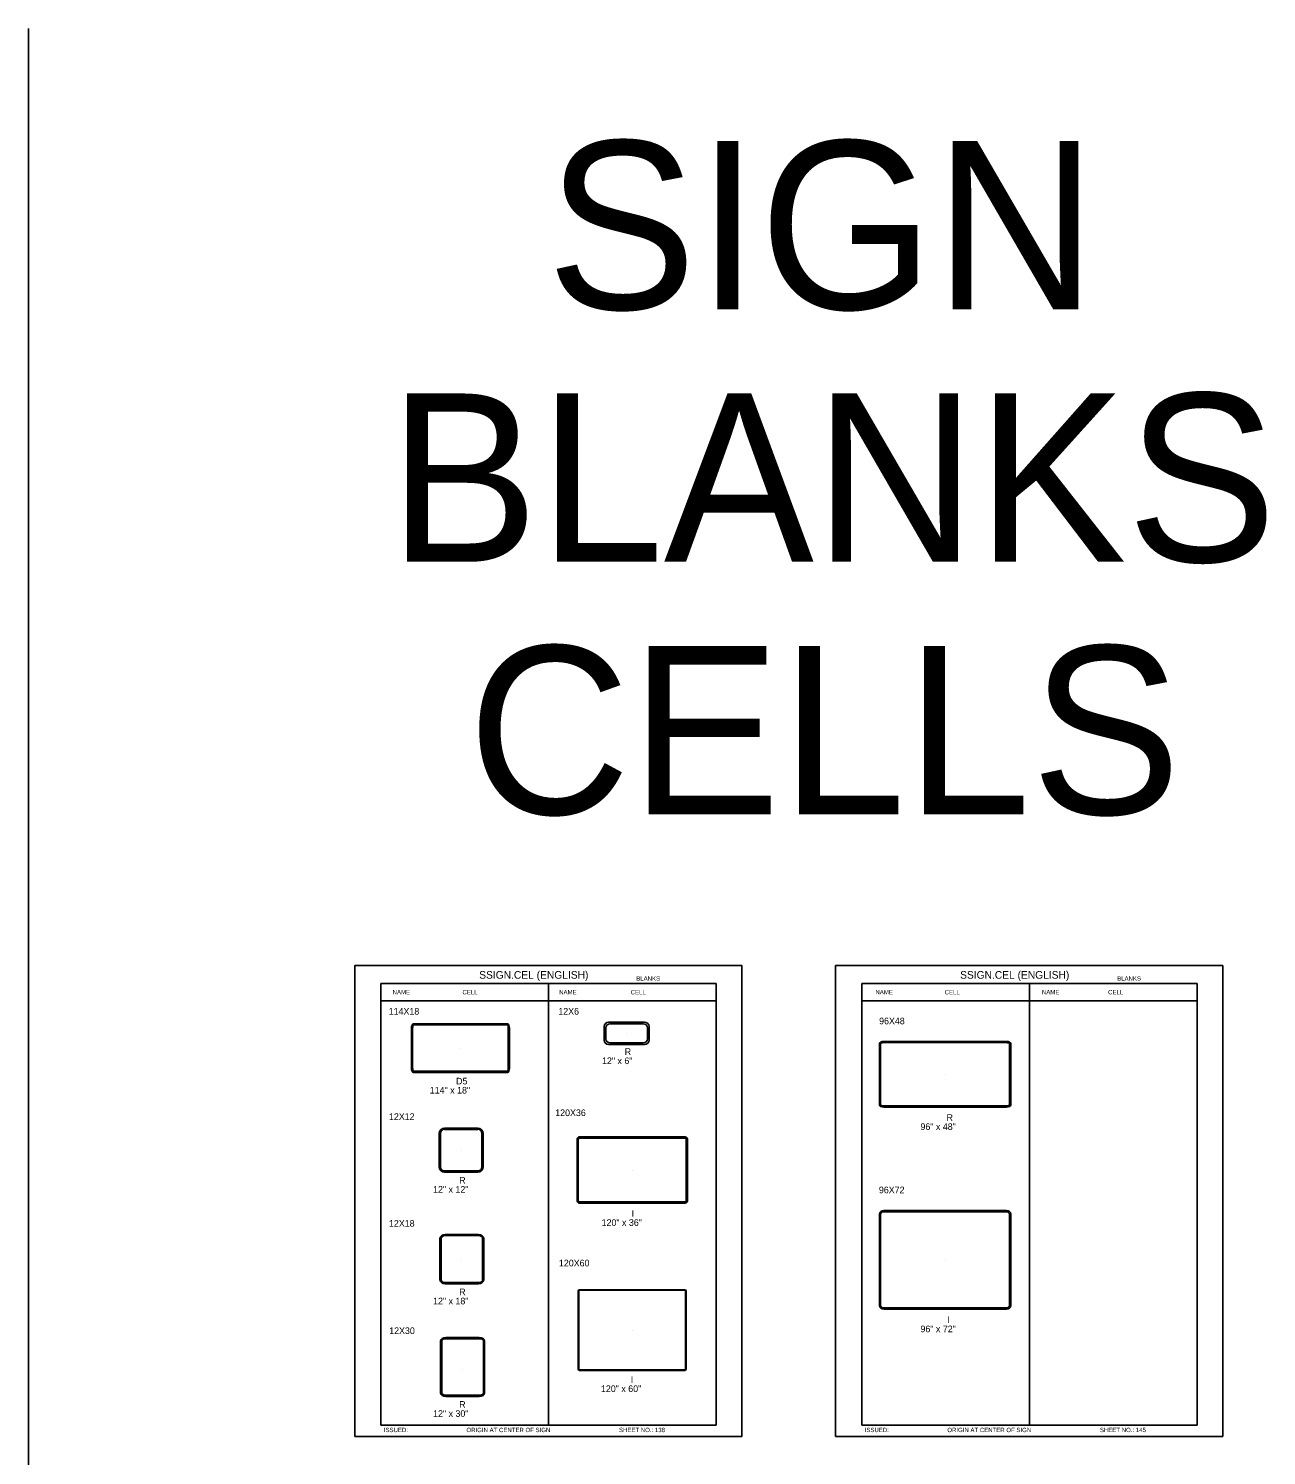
# Model space of a CAD drawing. Extents: x -5299 to 22597, y -19549 to -1808.
# Drawn here: x -218 to 2023, y -13835 to -11252 of the extents above; entities that cross this region are included whole.
import ezdxf

# ---------------------------------------------------------------- set-up
doc = ezdxf.new("R2010")
doc.units = 0
for name, color, linetype in [('Level 1', 7, 'Continuous'), ('Level 2', 7, 'Continuous'), ('Level 3', 7, 'Continuous'), ('Level 60', 7, 'Continuous')]:
    doc.layers.add(name, color=color, linetype=linetype)

msp = doc.modelspace()

# ---------------------------------------------------------------- linework, layer by layer
at = {"layer": 'Level 1'}
for p, q in [((1026.8, -12980.6), (419.8, -12980.6)), ((419.8, -12980.6), (419.8, -13780.6)), ((723.3, -12980.6), (723.3, -13780.6)), ((1026.8, -12980.6), (1026.8, -13780.6)), ((1897.5, -12980.6), (1290.4, -12980.6)), ((1290.4, -12980.6), (1290.4, -13780.6)), ((1593.9, -12980.6), (1593.9, -13780.6)), ((1897.5, -12980.6), (1897.5, -13780.6)), ((1026.8, -13012.3), (419.8, -13012.3)), ((1897.5, -13012.3), (1290.4, -13012.3)), ((824, -13083.3), (824, -13058.9)), ((827, -13080.9), (827, -13061.3)), ((832.1, -13050.8), (897.1, -13050.8)), ((834.5, -13053.8), (894.7, -13053.8)), ((864.6, -13071.1), (864.6, -13071.1)), ((902.2, -13061.3), (902.2, -13080.9)), ((905.2, -13058.9), (905.2, -13083.3)), ((563.8, -13097.7), (563.8, -13097.7)), ((897.1, -13091.4), (832.1, -13091.4)), ((894.7, -13088.4), (834.5, -13088.4)), ((1441.3, -13145.1), (1441.3, -13145.1)), ((565.1, -13282.5), (565.1, -13282.5)), ((874.9, -13318.6), (874.9, -13318.6)), ((566.4, -13479.9), (566.4, -13479.9)), ((1441.3, -13481.1), (1441.3, -13481.1)), ((779.1, -13535.2), (970.3, -13535.2)), ((779.7, -13536.3), (969.7, -13536.3)), ((777.2, -13678.5), (777.2, -13538.1)), ((777.9, -13677.7), (777.9, -13539)), ((971.5, -13539), (971.5, -13677.7)), ((972.2, -13538.1), (972.2, -13678.5)), ((874.7, -13608.3), (874.7, -13608.3)), ((567.7, -13679.4), (567.7, -13679.4)), ((970.3, -13681.5), (779.1, -13681.5)), ((969.7, -13680.4), (779.7, -13680.4)), ((419.8, -13780.6), (1026.8, -13780.6)), ((1290.4, -13780.6), (1897.5, -13780.6))]:
    msp.add_line(p, q, dxfattribs=at)
for centre, radius, start, end in [((832.1, -13058.9), 8.13, 90, 180), ((834.5, -13061.3), 7.52, 90, 180), ((894.7, -13061.3), 7.52, 0, 90), ((897.1, -13058.9), 8.13, 0, 90), ((832.1, -13083.3), 8.13, 180, 270), ((834.5, -13080.9), 7.52, 180, 270), ((894.7, -13080.9), 7.52, 270, 0), ((897.1, -13083.3), 8.13, 270, 0)]:
    msp.add_arc(centre, radius, start, end, dxfattribs=at)
for centre, major_axis, start_param, end_param in [((779.1, -13538.1), (0, -2.93), 3.141593, 4.712389), ((779.7, -13539), (0, -2.71), 3.141593, 4.712389), ((969.7, -13539), (0, 2.71), 4.712389, 6.283185), ((970.3, -13538.1), (0, 2.93), 4.712389, 6.283185), ((779.1, -13678.5), (0, -2.93), 4.712389, 6.283185), ((779.7, -13677.7), (0, -2.71), 4.712389, 6.283185), ((969.7, -13677.7), (0, 2.71), 3.141593, 4.712389), ((970.3, -13678.5), (0, 2.93), 3.141593, 4.712389)]:
    msp.add_ellipse(centre, major_axis=major_axis, ratio=0.666667, start_param=start_param, end_param=end_param, dxfattribs=at)
at = {"layer": 'Level 3'}
for p, q in [((-218.2, -11251.9), (-218.2, -19549.4)), ((475.1, -13061.4), (475.1, -13134.1)), ((477.2, -13061.4), (477.2, -13134.1)), ((648.8, -13053.7), (478.9, -13053.7)), ((648.8, -13055.9), (478.9, -13055.9)), ((650.5, -13134.1), (650.5, -13061.4)), ((652.6, -13134.1), (652.6, -13061.4)), ((1322.4, -13200.6), (1322.4, -13089.7)), ((1324.6, -13200.6), (1324.6, -13089.7)), ((1330.3, -13085.7), (1552.2, -13085.7)), ((1330.3, -13087.9), (1552.2, -13087.9)), ((1557.9, -13089.7), (1557.9, -13200.6)), ((1560.1, -13089.7), (1560.1, -13200.6)), ((478.9, -13139.6), (648.8, -13139.6)), ((478.9, -13141.7), (648.8, -13141.7)), ((1552.2, -13202.4), (1330.3, -13202.4)), ((1552.2, -13204.6), (1330.3, -13204.6)), ((525.3, -13252.4), (525.3, -13312.6)), ((527.5, -13252.4), (527.5, -13312.6)), ((595.2, -13242.6), (535, -13242.6)), ((595.2, -13244.9), (535, -13244.9)), ((602.8, -13312.6), (602.8, -13252.4)), ((605, -13312.6), (605, -13252.4)), ((774.9, -13264.5), (774.9, -13372.6)), ((777.2, -13264.5), (777.2, -13372.6)), ((970.9, -13258.6), (779, -13258.6)), ((970.9, -13260.9), (779, -13260.9)), ((972.7, -13372.6), (972.7, -13264.5)), ((974.9, -13372.6), (974.9, -13264.5)), ((535, -13320.1), (595.2, -13320.1)), ((535, -13322.3), (595.2, -13322.3)), ((779, -13376.3), (970.9, -13376.3)), ((779, -13378.6), (970.9, -13378.6)), ((1322.4, -13564.4), (1322.4, -13397.9)), ((1324.6, -13564.4), (1324.6, -13397.9)), ((1330.3, -13392), (1552.2, -13392)), ((1330.3, -13394.2), (1552.2, -13394.2)), ((1557.9, -13397.9), (1557.9, -13564.4)), ((1560.1, -13397.9), (1560.1, -13564.4)), ((526.6, -13442.9), (526.6, -13516.9)), ((528.8, -13442.9), (528.8, -13516.9)), ((596.5, -13435.2), (536.3, -13435.2)), ((596.5, -13437.4), (536.3, -13437.4)), ((604, -13516.9), (604, -13442.9)), ((606.2, -13516.9), (606.2, -13442.9)), ((536.3, -13522.4), (596.5, -13522.4)), ((536.3, -13524.6), (596.5, -13524.6)), ((1552.2, -13568), (1330.3, -13568)), ((1552.2, -13570.3), (1330.3, -13570.3)), ((527.9, -13627.8), (527.9, -13722.5)), ((530.1, -13627.8), (530.1, -13722.5)), ((597.8, -13621.7), (537.6, -13621.7)), ((597.8, -13623.9), (537.6, -13623.9)), ((605.3, -13722.5), (605.3, -13627.8)), ((607.5, -13722.5), (607.5, -13627.8)), ((537.6, -13726.4), (597.8, -13726.4)), ((537.6, -13728.6), (597.8, -13728.6))]:
    msp.add_line(p, q, dxfattribs=at)
for centre, radius, start, end in [((535, -13252.4), 9.73, 90, 180), ((535, -13252.4), 7.52, 90, 180), ((595.2, -13252.4), 9.73, 0, 90), ((595.2, -13252.4), 7.52, 0, 90), ((535, -13312.6), 9.73, 180, 270), ((535, -13312.6), 7.52, 180, 270), ((595.2, -13312.6), 7.52, 270, 0), ((595.2, -13312.6), 9.73, 270, 0)]:
    msp.add_arc(centre, radius, start, end, dxfattribs=at)
for centre, major_axis, ratio, start_param, end_param in [((478.9, -13061.4), (0, -7.6), 0.498217, 3.141593, 4.712389), ((478.9, -13061.4), (0, -5.43), 0.313523, 3.141593, 4.712389), ((648.8, -13061.4), (0, 7.6), 0.498217, 4.712389, 6.283185), ((648.8, -13061.4), (0, 5.43), 0.313523, 4.712389, 6.283185), ((1330.3, -13089.7), (-7.87, 0), 0.5, 4.712389, 6.283185), ((1330.3, -13089.7), (-5.66, 0), 0.30451, 4.712389, 6.283185), ((1552.2, -13089.7), (-7.87, 0), 0.5, 3.141593, 4.712389), ((1552.2, -13089.7), (-5.66, 0), 0.30451, 3.141593, 4.712389), ((478.9, -13134.1), (0, -7.6), 0.498217, 4.712389, 6.283185), ((478.9, -13134.1), (0, -5.43), 0.313523, 4.712389, 6.283185), ((648.8, -13134.1), (0, 5.43), 0.313523, 3.141593, 4.712389), ((648.8, -13134.1), (0, 7.6), 0.498217, 3.141593, 4.712389), ((1330.3, -13200.6), (7.87, 0), 0.5, 3.141593, 4.712389), ((1330.3, -13200.6), (5.66, 0), 0.30451, 3.141593, 4.712389), ((1552.2, -13200.6), (7.87, 0), 0.5, 4.712389, 6.283185), ((1552.2, -13200.6), (5.66, 0), 0.30451, 4.712389, 6.283185), ((779, -13264.5), (0, -5.95), 0.681945, 3.141593, 4.712389), ((779, -13264.5), (0, -3.65), 0.49945, 3.141593, 4.712389), ((970.9, -13264.5), (0, 5.95), 0.681945, 4.712389, 6.283185), ((970.9, -13264.5), (0, 3.65), 0.49945, 4.712389, 6.283185), ((779, -13372.6), (0, -5.95), 0.681945, 4.712389, 6.283185), ((779, -13372.6), (0, -3.65), 0.49945, 4.712389, 6.283185), ((970.9, -13372.6), (0, 3.65), 0.49945, 3.141593, 4.712389), ((970.9, -13372.6), (0, 5.95), 0.681945, 3.141593, 4.712389), ((1330.3, -13397.9), (-7.87, 0), 0.75, 4.712389, 6.283185), ((1330.3, -13397.9), (-5.66, 0), 0.652255, 4.712389, 6.283185), ((1552.2, -13397.9), (-7.87, 0), 0.75, 3.141593, 4.712389), ((1552.2, -13397.9), (-5.66, 0), 0.652255, 3.141593, 4.712389), ((536.3, -13442.9), (-9.73, 0), 0.79424, 4.712389, 6.283185), ((536.3, -13442.9), (-7.52, 0), 0.7337, 4.712389, 6.283185), ((596.5, -13442.9), (-9.73, 0), 0.79424, 3.141593, 4.712389), ((596.5, -13442.9), (-7.52, 0), 0.7337, 3.141593, 4.712389), ((536.3, -13516.9), (9.73, 0), 0.79424, 3.141593, 4.712389), ((536.3, -13516.9), (7.52, 0), 0.7337, 3.141593, 4.712389), ((596.5, -13516.9), (7.52, 0), 0.7337, 4.712389, 6.283185), ((596.5, -13516.9), (9.73, 0), 0.79424, 4.712389, 6.283185), ((1330.3, -13564.4), (7.87, 0), 0.75, 3.141593, 4.712389), ((1330.3, -13564.4), (5.66, 0), 0.652255, 3.141593, 4.712389), ((1552.2, -13564.4), (7.87, 0), 0.75, 4.712389, 6.283185), ((1552.2, -13564.4), (5.66, 0), 0.652255, 4.712389, 6.283185), ((537.6, -13627.8), (-9.73, 0), 0.629122, 4.712389, 6.283185), ((537.6, -13627.8), (-7.52, 0), 0.52, 4.712389, 6.283185), ((597.8, -13627.8), (-9.73, 0), 0.629122, 3.141593, 4.712389), ((597.8, -13627.8), (-7.52, 0), 0.52, 3.141593, 4.712389), ((537.6, -13722.5), (9.73, 0), 0.629122, 3.141593, 4.712389), ((537.6, -13722.5), (7.52, 0), 0.52, 3.141593, 4.712389), ((597.8, -13722.5), (7.52, 0), 0.52, 4.712389, 6.283185), ((597.8, -13722.5), (9.73, 0), 0.629122, 4.712389, 6.283185)]:
    msp.add_ellipse(centre, major_axis=major_axis, ratio=ratio, start_param=start_param, end_param=end_param, dxfattribs=at)
at = {"layer": 'Level 60'}
for points in [[(372.3, -13800.8), (1073.3, -13800.8), (1073.3, -12948.4), (372.3, -12948.4)], [(1242.9, -13800.8), (1944, -13800.8), (1944, -12948.4), (1242.9, -12948.4)]]:
    msp.add_lwpolyline(points, close=True, dxfattribs=at)

# ---------------------------------------------------------------- texts
at = {"layer": 'Level 2'}
for s, p in [('114X18', (433.9, -13037.3)), ('12X6', (741, -13037.3)), ('96X48', (1321.8, -13054.7)), ('12X12', (434.4, -13227.8)), ('120X36', (735.4, -13220.9)), ('96X72', (1321.4, -13360.6)), ('12X18', (434.4, -13421.2)), ('120X60', (742.1, -13493)), ('12X30', (434.8, -13615.5))]:
    msp.add_text(s, height=12, dxfattribs=at).set_placement(p)
at = {"layer": 'Level 3'}
for s, height, p in [('SIGN', 304.78, (719.6, -11760.2)), ('BLANKS', 304.78, (433.5, -12217.4)), ('CELLS', 304.78, (577.1, -12674.5)), ('SSIGN.CEL (ENGLISH)', 13.857, (597.8, -12972.2)), ('BLANKS', 7.92, (882.1, -12975.7)), ('SSIGN.CEL (ENGLISH)', 13.857, (1468.5, -12972.2)), ('BLANKS', 7.92, (1752.8, -12975.7)), ('NAME', 7.92, (441, -13000.5)), ('CELL', 7.92, (567.5, -13000.5)), ('NAME', 7.92, (742.6, -13000.5)), ('CELL', 7.92, (872, -13000.5)), ('NAME', 7.92, (1315.2, -13000.5)), ('CELL', 7.92, (1440.5, -13000.5)), ('NAME', 7.92, (1616.6, -13000.5)), ('CELL', 7.92, (1736.4, -13000.5)), ('12" x 6"', 12, (820.1, -13126.8)), ('R', 12, (861.3, -13110.3)), ('114" x 18"', 12, (508.3, -13180.1)), ('D5', 12, (555.9, -13163.6)), ('R', 12, (1443.9, -13229.6)), ('96" x 48"', 12, (1396.7, -13246.1)), ('12" x 12"', 12, (514.3, -13359.6)), ('R', 12, (561.6, -13343.1)), ('120" x 36"', 12, (819.4, -13419.7)), ('I', 12, (873.6, -13403.3)), ('R', 12, (561.6, -13545.2)), ('12" x 18"', 12, (514.3, -13561.7)), ('I', 12, (1444.9, -13595.7)), ('96" x 72"', 12, (1396.7, -13612.2)), ('120" x 60"', 12, (818.2, -13720.5)), ('I', 12, (872.3, -13704)), ('R', 12, (561.6, -13749)), ('12" x 30"', 12, (514.3, -13765.5)), ('ISSUED:', 7.92, (425.1, -13793.1)), ('ORIGIN AT CENTER OF SIGN', 7.918, (574.7, -13793.1)), ('SHEET NO.: 138', 7.918, (850.9, -13793.1)), ('ISSUED:', 7.92, (1295.8, -13793.1)), ('ORIGIN AT CENTER OF SIGN', 7.918, (1445.3, -13793.1)), ('SHEET NO.: 145', 7.918, (1721.6, -13793.1))]:
    msp.add_text(s, height=height, dxfattribs=at).set_placement(p)

doc.saveas('drawing.dxf')
